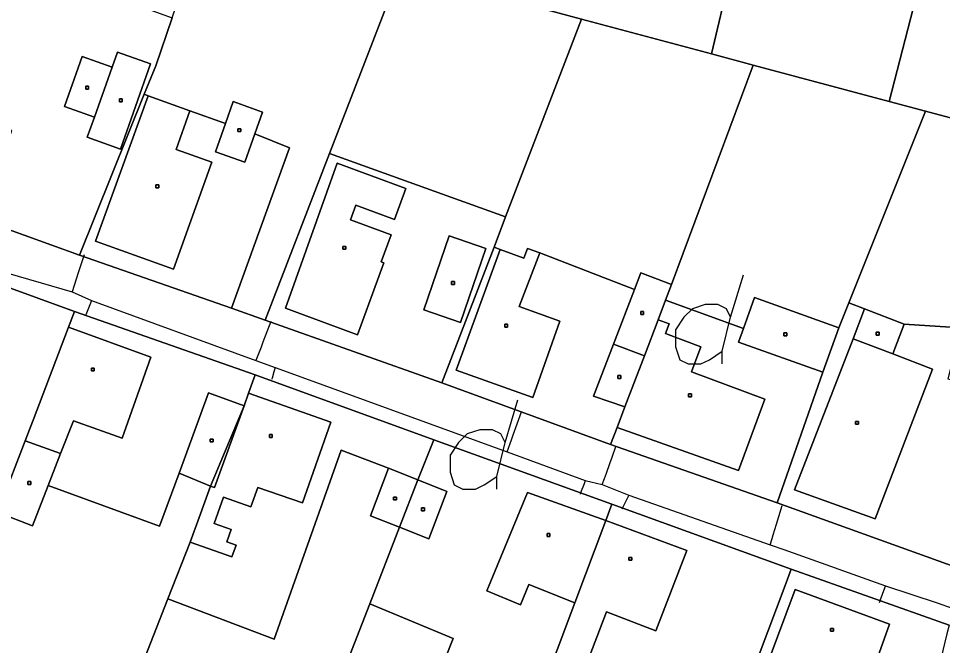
# Model space of a CAD drawing. Extents: x -645676 to -642474, y -1077513 to -1072613.
# Drawn here: x -644396.7 to -644298.7, y -1074867.3 to -1074800.9 of the extents above; entities that cross this region are included whole.
import ezdxf

# ---------------------------------------------------------------- set-up
doc = ezdxf.new("R2010")
doc.units = 0
for name, color, linetype in [('KN', 7, 'Continuous'), ('KULTURY_STAV', 7, 'Continuous'), ('KULTURY_ZNACKY', 7, 'Continuous'), ('PLYNOVOD', 7, 'Continuous')]:
    doc.layers.add(name, color=color, linetype=linetype)

# ---------------------------------------------------------------- blocks, each defined once
blk = doc.blocks.new('$431')
blk.add_line((0.63, 0.99), (0.9, 1.89))
blk.add_lwpolyline([(0.45, 0), (0.45, 0.27), (0.63, 0.99), (0.54, 1.17), (0.36, 1.26), (0.09, 1.26), (-0.18, 1.17), (-0.36, 0.99), (-0.54, 0.72), (-0.54, 0.36), (-0.45, 0.09), (-0.27, 0), (0, 0), (0.18, 0.09), (0.45, 0.27)])

msp = doc.modelspace()

# ---------------------------------------------------------------- linework, layer by layer
at = {"layer": 'KN'}
for points in [[(-644313.81, -1074764.91), (-644316.48, -1074775.57), (-644317.9, -1074782.05), (-644319.35, -1074788.2), (-644323.23, -1074804.62), (-644337.01, -1074800.94), (-644343.19, -1074799.28), (-644339.88, -1074785.98), (-644327.35, -1074788.65), (-644321.94, -1074763.22)], [(-644275.59, -1074772.98), (-644285.45, -1074814.73), (-644300.53, -1074810.7), (-644304.39, -1074809.66), (-644300.7, -1074795.39), (-644300.22, -1074793.19), (-644298.85, -1074786.94), (-644298.59, -1074785.9), (-644280.89, -1074785.19), (-644278.12, -1074772.45)], [(-644303.99, -1074792.21), (-644304.51, -1074794.56), (-644300.7, -1074795.39), (-644304.39, -1074809.66), (-644318.79, -1074805.81), (-644323.23, -1074804.62), (-644319.35, -1074788.2)], [(-644362.95, -1074794), (-644356.24, -1074795.79), (-644363.75, -1074815.19), (-644370.57, -1074832.84), (-644374.16, -1074831.59), (-644368, -1074814.57), (-644371.67, -1074813.1), (-644370.85, -1074810.8), (-644373.96, -1074809.69), (-644374.78, -1074811.99), (-644378.55, -1074810.65), (-644382.98, -1074809.07), (-644383.41, -1074808.91), (-644382.19, -1074805.89), (-644380.44, -1074800.81), (-644376.82, -1074790.29)], [(-644380.44, -1074800.81), (-644382.19, -1074805.89), (-644383.41, -1074808.91), (-644390.27, -1074825.96), (-644410.84, -1074818.54), (-644410.17, -1074816.74), (-644400.19, -1074820.39), (-644397.45, -1074812.73), (-644400.93, -1074811.48), (-644400.01, -1074808.91), (-644402.77, -1074807.92), (-644401.82, -1074805.23), (-644405.59, -1074803.89), (-644403.72, -1074798.62), (-644401.5, -1074793.21)], [(-644343.19, -1074799.28), (-644337.01, -1074800.94), (-644345.07, -1074821.91), (-644363.75, -1074815.19), (-644356.24, -1074795.79)], [(-644323.23, -1074804.62), (-644318.79, -1074805.81), (-644327.47, -1074829.07), (-644330.73, -1074827.82), (-644331.41, -1074829.6), (-644341.45, -1074825.72), (-644342.75, -1074825.25), (-644343.13, -1074826.28), (-644345.65, -1074825.36), (-644346.3, -1074825.12), (-644345.07, -1074821.91), (-644337.01, -1074800.94)], [(-644386.81, -1074806.05), (-644389.98, -1074804.92), (-644391.86, -1074810.19), (-644388.69, -1074811.33), (-644389.45, -1074813.45), (-644385.92, -1074814.71), (-644382.75, -1074805.69), (-644386.24, -1074804.45)], [(-644388.69, -1074811.33), (-644386.81, -1074806.05), (-644386.24, -1074804.45), (-644382.75, -1074805.69), (-644385.92, -1074814.71), (-644389.45, -1074813.45)], [(-644386.81, -1074806.05), (-644388.69, -1074811.33), (-644391.86, -1074810.19), (-644389.98, -1074804.92)], [(-644304.39, -1074809.66), (-644300.53, -1074810.7), (-644308.67, -1074831.01), (-644309.73, -1074833.66), (-644318.68, -1074830.46), (-644319.85, -1074833.74), (-644328.11, -1074830.73), (-644327.47, -1074829.07), (-644318.79, -1074805.81)], [(-644389.3, -1074808.36), (-644389.6, -1074808.36), (-644389.6, -1074808.06), (-644389.3, -1074808.06)], [(-644389.3, -1074808.36), (-644389.3, -1074808.06), (-644389.6, -1074808.06), (-644389.6, -1074808.36)], [(-644382.98, -1074809.07), (-644388.56, -1074824.49), (-644380.3, -1074827.44), (-644376.25, -1074816.09), (-644380.01, -1074814.75), (-644378.55, -1074810.65), (-644374.78, -1074811.99), (-644375.86, -1074815.01), (-644372.75, -1074816.12), (-644371.67, -1074813.1), (-644368, -1074814.57), (-644374.16, -1074831.59), (-644390.27, -1074825.96), (-644383.41, -1074808.91)], [(-644378.55, -1074810.65), (-644380.01, -1074814.75), (-644376.25, -1074816.09), (-644380.3, -1074827.44), (-644388.56, -1074824.49), (-644382.98, -1074809.07)], [(-644385.73, -1074809.7), (-644386.03, -1074809.7), (-644386.03, -1074809.4), (-644385.73, -1074809.4)], [(-644385.73, -1074809.7), (-644385.73, -1074809.4), (-644386.03, -1074809.4), (-644386.03, -1074809.7)], [(-644371.67, -1074813.1), (-644372.75, -1074816.12), (-644375.86, -1074815.01), (-644374.78, -1074811.99), (-644373.96, -1074809.69), (-644370.85, -1074810.8)], [(-644285.45, -1074814.73), (-644290.85, -1074835.89), (-644294.05, -1074835.07), (-644293.87, -1074834.39), (-644296.78, -1074833.65), (-644302.78, -1074833.26), (-644306.98, -1074831.65), (-644308.67, -1074831.01), (-644300.53, -1074810.7)], [(-644373.16, -1074812.87), (-644373.46, -1074812.87), (-644373.46, -1074812.57), (-644373.16, -1074812.57)], [(-644373.16, -1074812.87), (-644373.16, -1074812.57), (-644373.46, -1074812.57), (-644373.46, -1074812.87)], [(-644345.07, -1074821.91), (-644346.3, -1074825.12), (-644351.82, -1074839.48), (-644370.57, -1074832.84), (-644363.75, -1074815.19)], [(-644355.64, -1074818.88), (-644356.84, -1074822.17), (-644360.97, -1074820.66), (-644361.54, -1074822.21), (-644357.22, -1074823.79), (-644358.26, -1074826.66), (-644357.98, -1074826.76), (-644360.77, -1074834.4), (-644368.43, -1074831.59), (-644362.94, -1074816.22)], [(-644355.64, -1074818.88), (-644362.94, -1074816.22), (-644368.43, -1074831.59), (-644360.77, -1074834.4), (-644357.98, -1074826.76), (-644358.26, -1074826.66), (-644357.22, -1074823.79), (-644361.54, -1074822.21), (-644360.97, -1074820.66), (-644356.84, -1074822.17)], [(-644381.87, -1074818.81), (-644382.17, -1074818.81), (-644382.17, -1074818.51), (-644381.87, -1074818.51)], [(-644381.87, -1074818.81), (-644381.87, -1074818.51), (-644382.17, -1074818.51), (-644382.17, -1074818.81)], [(-644347.16, -1074825.25), (-644349.86, -1074833.1), (-644353.74, -1074831.77), (-644351.05, -1074823.92)], [(-644347.16, -1074825.25), (-644351.05, -1074823.92), (-644353.74, -1074831.77), (-644349.86, -1074833.1)], [(-644390.79, -1074831.94), (-644391.43, -1074833.6), (-644395.19, -1074843.44), (-644395.51, -1074844.26), (-644396.04, -1074845.64), (-644398.6, -1074852.36), (-644402.27, -1074850.76), (-644414.43, -1074845.36), (-644413.38, -1074842.45), (-644413.8, -1074842.3), (-644413.06, -1074840.23), (-644412.4, -1074840.47), (-644411.19, -1074837.13), (-644409.59, -1074837.7), (-644409.35, -1074837.05), (-644401.69, -1074839.82), (-644398.55, -1074831.13), (-644410.46, -1074826.85), (-644409.76, -1074825.03)], [(-644362.03, -1074825.34), (-644362.33, -1074825.34), (-644362.33, -1074825.04), (-644362.03, -1074825.04)], [(-644362.03, -1074825.34), (-644362.03, -1074825.04), (-644362.33, -1074825.04), (-644362.33, -1074825.34)], [(-644345.65, -1074825.36), (-644350.3, -1074838.16), (-644342.19, -1074841.06), (-644339.3, -1074832.94), (-644343.62, -1074831.4), (-644341.45, -1074825.72), (-644331.41, -1074829.6), (-644333.62, -1074835.38), (-644335.73, -1074840.89), (-644332.41, -1074842.05), (-644333.23, -1074844.23), (-644333.94, -1074846.02), (-644351.82, -1074839.48), (-644346.3, -1074825.12)], [(-644341.45, -1074825.72), (-644343.62, -1074831.4), (-644339.3, -1074832.94), (-644342.19, -1074841.06), (-644350.3, -1074838.16), (-644345.65, -1074825.36), (-644343.13, -1074826.28), (-644342.75, -1074825.25)], [(-644327.47, -1074829.07), (-644328.11, -1074830.73), (-644328.9, -1074832.81), (-644330.35, -1074836.63), (-644333.62, -1074835.38), (-644331.41, -1074829.6), (-644330.73, -1074827.82)], [(-644350.5, -1074829.06), (-644350.8, -1074829.06), (-644350.8, -1074828.76), (-644350.5, -1074828.76)], [(-644350.5, -1074829.06), (-644350.5, -1074828.76), (-644350.8, -1074828.76), (-644350.8, -1074829.06)], [(-644319.85, -1074833.74), (-644320.36, -1074835.17), (-644311.42, -1074838.37), (-644316.26, -1074852.23), (-644333.94, -1074846.02), (-644333.23, -1074844.23), (-644320.36, -1074848.78), (-644317.56, -1074841.21), (-644325.35, -1074838.33), (-644324.36, -1074835.66), (-644328.12, -1074834.27), (-644327.73, -1074833.24), (-644328.9, -1074832.81), (-644328.11, -1074830.73)], [(-644309.73, -1074833.66), (-644311.42, -1074838.37), (-644320.36, -1074835.17), (-644319.85, -1074833.74), (-644318.68, -1074830.46)], [(-644306.98, -1074831.65), (-644308.19, -1074834.83), (-644314.41, -1074850.85), (-644305.86, -1074853.91), (-644299.79, -1074838.04), (-644303.99, -1074836.43), (-644302.78, -1074833.26), (-644296.78, -1074833.65), (-644298.17, -1074839.07), (-644295.26, -1074839.82), (-644296.78, -1074845.72), (-644295.23, -1074846.12), (-644294.94, -1074844.98), (-644293.29, -1074845.4), (-644296.22, -1074857.83), (-644296.54, -1074859.32), (-644316.26, -1074852.23), (-644311.42, -1074838.37), (-644309.73, -1074833.66), (-644308.67, -1074831.01)], [(-644371.62, -1074838.64), (-644372.33, -1074840.58), (-644372.81, -1074841.93), (-644376.58, -1074840.55), (-644379.69, -1074849.07), (-644381.79, -1074854.7), (-644393.58, -1074850.36), (-644392.27, -1074846.98), (-644390.92, -1074843.53), (-644385.74, -1074845.36), (-644382.71, -1074836.79), (-644391.43, -1074833.6), (-644390.79, -1074831.94)], [(-644330.43, -1074832.24), (-644330.73, -1074832.24), (-644330.73, -1074831.94), (-644330.43, -1074831.94)], [(-644330.43, -1074832.24), (-644330.43, -1074831.94), (-644330.73, -1074831.94), (-644330.73, -1074832.24)], [(-644302.78, -1074833.26), (-644303.99, -1074836.43), (-644308.19, -1074834.83), (-644306.98, -1074831.65)], [(-644344.86, -1074833.58), (-644345.16, -1074833.58), (-644345.16, -1074833.28), (-644344.86, -1074833.28)], [(-644344.86, -1074833.58), (-644344.86, -1074833.28), (-644345.16, -1074833.28), (-644345.16, -1074833.58)], [(-644333.23, -1074844.23), (-644332.41, -1074842.05), (-644330.35, -1074836.63), (-644328.9, -1074832.81), (-644327.73, -1074833.24), (-644328.12, -1074834.27), (-644324.36, -1074835.66), (-644325.35, -1074838.33), (-644317.56, -1074841.21), (-644320.36, -1074848.78)], [(-644392.27, -1074846.98), (-644396.04, -1074845.64), (-644395.51, -1074844.26), (-644395.19, -1074843.44), (-644391.43, -1074833.6), (-644382.71, -1074836.79), (-644385.74, -1074845.36), (-644390.92, -1074843.53)], [(-644315.24, -1074834.51), (-644315.54, -1074834.51), (-644315.54, -1074834.21), (-644315.24, -1074834.21)], [(-644315.24, -1074834.51), (-644315.24, -1074834.21), (-644315.54, -1074834.21), (-644315.54, -1074834.51)], [(-644305.45, -1074834.44), (-644305.75, -1074834.44), (-644305.75, -1074834.14), (-644305.45, -1074834.14)], [(-644305.45, -1074834.44), (-644305.45, -1074834.14), (-644305.75, -1074834.14), (-644305.75, -1074834.44)], [(-644303.99, -1074836.43), (-644299.79, -1074838.04), (-644305.86, -1074853.91), (-644314.41, -1074850.85), (-644308.19, -1074834.83)], [(-644330.35, -1074836.63), (-644332.41, -1074842.05), (-644335.73, -1074840.89), (-644333.62, -1074835.38)], [(-644388.71, -1074838.23), (-644389.01, -1074838.23), (-644389.01, -1074837.93), (-644388.71, -1074837.93)], [(-644388.71, -1074838.23), (-644388.71, -1074837.93), (-644389.01, -1074837.93), (-644389.01, -1074838.23)], [(-644352.7, -1074845.54), (-644354.39, -1074849.77), (-644357.48, -1074848.55), (-644362.52, -1074846.62), (-644369.61, -1074866.66), (-644380.9, -1074862.4), (-644378.53, -1074856.37), (-644374.1, -1074857.93), (-644373.66, -1074856.7), (-644374.65, -1074856.36), (-644374.19, -1074855.03), (-644375.98, -1074854.4), (-644375, -1074851.62), (-644372.08, -1074852.65), (-644371.35, -1074850.57), (-644366.63, -1074852.23), (-644363.61, -1074843.65), (-644372.33, -1074840.58), (-644371.62, -1074838.64)], [(-644332.85, -1074839.02), (-644333.15, -1074839.02), (-644333.15, -1074838.72), (-644332.85, -1074838.72)], [(-644332.85, -1074839.02), (-644332.85, -1074838.72), (-644333.15, -1074838.72), (-644333.15, -1074839.02)], [(-644372.81, -1074841.93), (-644376.37, -1074850.43), (-644379.69, -1074849.07), (-644376.58, -1074840.55)], [(-644378.53, -1074856.37), (-644377.58, -1074853.75), (-644376.37, -1074850.43), (-644375.95, -1074850.58), (-644372.81, -1074841.93), (-644372.33, -1074840.58), (-644363.61, -1074843.65), (-644366.63, -1074852.23), (-644371.35, -1074850.57), (-644372.08, -1074852.65), (-644375, -1074851.62), (-644375.98, -1074854.4), (-644374.19, -1074855.03), (-644374.65, -1074856.36), (-644373.66, -1074856.7), (-644374.1, -1074857.93)], [(-644325.35, -1074840.97), (-644325.65, -1074840.97), (-644325.65, -1074840.67), (-644325.35, -1074840.67)], [(-644325.35, -1074840.97), (-644325.35, -1074840.67), (-644325.65, -1074840.67), (-644325.65, -1074840.97)], [(-644376.37, -1074850.43), (-644372.81, -1074841.93), (-644375.95, -1074850.58)], [(-644307.64, -1074843.88), (-644307.94, -1074843.88), (-644307.94, -1074843.58), (-644307.64, -1074843.58)], [(-644307.64, -1074843.88), (-644307.64, -1074843.58), (-644307.94, -1074843.58), (-644307.94, -1074843.88)], [(-644369.83, -1074845.28), (-644370.13, -1074845.28), (-644370.13, -1074844.98), (-644369.83, -1074844.98)], [(-644369.83, -1074845.28), (-644369.83, -1074844.98), (-644370.13, -1074844.98), (-644370.13, -1074845.28)], [(-644392.27, -1074846.98), (-644393.58, -1074850.36), (-644395.25, -1074854.66), (-644398.93, -1074853.22), (-644398.6, -1074852.36), (-644396.04, -1074845.64)], [(-644376.1, -1074845.75), (-644376.4, -1074845.75), (-644376.4, -1074845.45), (-644376.1, -1074845.45)], [(-644376.1, -1074845.75), (-644376.1, -1074845.45), (-644376.4, -1074845.45), (-644376.4, -1074845.75)], [(-644333.8, -1074852.35), (-644334.45, -1074854.1), (-644342.76, -1074851.12), (-644347.06, -1074861.54), (-644343.5, -1074863.01), (-644342.62, -1074860.88), (-644337.72, -1074862.8), (-644341.47, -1074872.79), (-644351.51, -1074868.83), (-644350.62, -1074866.58), (-644359.48, -1074862.91), (-644356.31, -1074854.8), (-644353.21, -1074856.02), (-644351.3, -1074851), (-644354.39, -1074849.77), (-644352.7, -1074845.54)], [(-644357.48, -1074848.55), (-644359.4, -1074853.58), (-644356.31, -1074854.8), (-644359.48, -1074862.91), (-644367.37, -1074883.14), (-644386.36, -1074876.32), (-644380.9, -1074862.4), (-644369.61, -1074866.66), (-644362.52, -1074846.62)], [(-644354.39, -1074849.77), (-644356.31, -1074854.8), (-644359.4, -1074853.58), (-644357.48, -1074848.55)], [(-644376.37, -1074850.43), (-644377.58, -1074853.75), (-644378.53, -1074856.37), (-644380.9, -1074862.4), (-644386.36, -1074876.32), (-644405.34, -1074869.5), (-644398.93, -1074853.22), (-644395.25, -1074854.66), (-644393.58, -1074850.36), (-644381.79, -1074854.7), (-644379.69, -1074849.07)], [(-644395.45, -1074850.26), (-644395.75, -1074850.26), (-644395.75, -1074849.96), (-644395.45, -1074849.96)], [(-644395.45, -1074850.26), (-644395.45, -1074849.96), (-644395.75, -1074849.96), (-644395.75, -1074850.26)], [(-644356.31, -1074854.8), (-644354.39, -1074849.77), (-644351.3, -1074851), (-644353.21, -1074856.02)], [(-644356.65, -1074851.91), (-644356.95, -1074851.91), (-644356.95, -1074851.61), (-644356.65, -1074851.61)], [(-644356.65, -1074851.91), (-644356.65, -1074851.61), (-644356.95, -1074851.61), (-644356.95, -1074851.91)], [(-644334.45, -1074854.1), (-644337.72, -1074862.8), (-644342.62, -1074860.88), (-644343.5, -1074863.01), (-644347.06, -1074861.54), (-644342.76, -1074851.12)], [(-644353.68, -1074853.05), (-644353.98, -1074853.05), (-644353.98, -1074852.75), (-644353.68, -1074852.75)], [(-644353.68, -1074853.05), (-644353.68, -1074852.75), (-644353.98, -1074852.75), (-644353.98, -1074853.05)], [(-644314.77, -1074859.25), (-644315.42, -1074860.99), (-644319.08, -1074870.74), (-644320.61, -1074874.82), (-644323.65, -1074882.64), (-644342.67, -1074875.86), (-644341.72, -1074873.47), (-644338.54, -1074874.69), (-644334.35, -1074863.77), (-644329.12, -1074865.78), (-644325.85, -1074857.27), (-644334.45, -1074854.1), (-644333.8, -1074852.35)], [(-644341.72, -1074873.47), (-644341.47, -1074872.79), (-644337.72, -1074862.8), (-644334.45, -1074854.1), (-644325.85, -1074857.27), (-644329.12, -1074865.78), (-644334.35, -1074863.77), (-644338.54, -1074874.69)], [(-644340.37, -1074855.77), (-644340.67, -1074855.77), (-644340.67, -1074855.47), (-644340.37, -1074855.47)], [(-644340.37, -1074855.77), (-644340.37, -1074855.47), (-644340.67, -1074855.47), (-644340.67, -1074855.77)], [(-644331.69, -1074858.29), (-644331.99, -1074858.29), (-644331.99, -1074857.99), (-644331.69, -1074857.99)], [(-644331.69, -1074858.29), (-644331.69, -1074857.99), (-644331.99, -1074857.99), (-644331.99, -1074858.29)], [(-644298.01, -1074865.18), (-644298.27, -1074866.1), (-644302, -1074881.72), (-644320.61, -1074874.82), (-644319.08, -1074870.74), (-644315.42, -1074860.99), (-644314.77, -1074859.25)], [(-644304.35, -1074865.06), (-644307.25, -1074873.19), (-644311.61, -1074871.64), (-644312.2, -1074873.25), (-644314.96, -1074872.25), (-644314.41, -1074870.61), (-644315.5, -1074870.2), (-644315.34, -1074869.77), (-644317.23, -1074869.06), (-644314.34, -1074861.39)], [(-644304.35, -1074865.06), (-644314.34, -1074861.39), (-644317.23, -1074869.06), (-644315.34, -1074869.77), (-644315.5, -1074870.2), (-644314.41, -1074870.61), (-644314.96, -1074872.25), (-644312.2, -1074873.25), (-644311.61, -1074871.64), (-644307.25, -1074873.19)], [(-644341.47, -1074872.79), (-644341.72, -1074873.47), (-644342.67, -1074875.86), (-644348.29, -1074890), (-644362.85, -1074884.77), (-644367.37, -1074883.14), (-644359.48, -1074862.91), (-644350.62, -1074866.58), (-644351.51, -1074868.83)], [(-644310.29, -1074865.82), (-644310.59, -1074865.82), (-644310.59, -1074865.52), (-644310.29, -1074865.52)], [(-644310.29, -1074865.82), (-644310.29, -1074865.52), (-644310.59, -1074865.52), (-644310.59, -1074865.82)]]:
    msp.add_lwpolyline(points, close=True, dxfattribs=at)
for points in [[(-644467.73, -1074784.59), (-644450.65, -1074800.09), (-644443.3, -1074806.76), (-644434.32, -1074810.19), (-644423.61, -1074814.02), (-644410.84, -1074818.54), (-644390.27, -1074825.96), (-644374.16, -1074831.59), (-644370.57, -1074832.84), (-644351.82, -1074839.48), (-644333.94, -1074846.02), (-644316.26, -1074852.23), (-644296.54, -1074859.32)], [(-644298.01, -1074865.18), (-644314.77, -1074859.25), (-644333.8, -1074852.35), (-644352.7, -1074845.54), (-644371.62, -1074838.64), (-644390.79, -1074831.94), (-644409.76, -1074825.03), (-644410.13, -1074824.9), (-644428.76, -1074818.42), (-644444.29, -1074813.04), (-644447.54, -1074811.62), (-644455.03, -1074804.73)]]:
    msp.add_lwpolyline(points, dxfattribs=at)
at = {"layer": 'KULTURY_STAV'}
for points in [[(-644467.73, -1074784.59), (-644450.65, -1074800.09), (-644443.3, -1074806.76), (-644434.32, -1074810.19), (-644423.61, -1074814.02), (-644410.84, -1074818.54), (-644390.27, -1074825.96), (-644374.16, -1074831.59), (-644370.57, -1074832.84), (-644351.82, -1074839.48), (-644333.94, -1074846.02), (-644316.26, -1074852.23), (-644296.54, -1074859.32)], [(-644298.01, -1074865.18), (-644314.77, -1074859.25), (-644333.8, -1074852.35), (-644352.7, -1074845.54), (-644371.62, -1074838.64), (-644390.79, -1074831.94), (-644409.76, -1074825.03), (-644410.13, -1074824.9), (-644428.76, -1074818.42), (-644444.29, -1074813.04), (-644447.54, -1074811.62), (-644455.03, -1074804.73), (-644472.35, -1074788.79), (-644486.6, -1074802.71), (-644501.3, -1074816.54), (-644515.84, -1074830.51), (-644530.7, -1074844.61), (-644539.77, -1074853.4), (-644548.83, -1074864.26)], [(-644424.63, -1074791.13), (-644417.99, -1074793.51), (-644412.15, -1074795.6), (-644403.72, -1074798.62), (-644401.5, -1074793.21), (-644380.44, -1074800.81), (-644382.19, -1074805.89), (-644383.41, -1074808.91), (-644382.98, -1074809.07), (-644378.55, -1074810.65), (-644374.78, -1074811.99), (-644373.96, -1074809.69), (-644370.85, -1074810.8), (-644371.67, -1074813.1), (-644368, -1074814.57), (-644374.16, -1074831.59), (-644390.27, -1074825.96), (-644410.84, -1074818.54), (-644423.61, -1074814.02), (-644434.32, -1074810.19), (-644429.23, -1074795.69), (-644427.57, -1074794.05), (-644424.63, -1074791.13)], [(-644296.78, -1074833.65), (-644302.78, -1074833.26), (-644306.98, -1074831.65), (-644308.67, -1074831.01), (-644309.73, -1074833.66), (-644318.68, -1074830.46), (-644319.85, -1074833.74), (-644328.11, -1074830.73), (-644327.47, -1074829.07), (-644330.73, -1074827.82), (-644331.41, -1074829.6), (-644341.45, -1074825.72), (-644342.75, -1074825.25), (-644343.13, -1074826.28), (-644345.65, -1074825.36), (-644346.3, -1074825.12), (-644345.07, -1074821.91), (-644363.75, -1074815.19), (-644370.57, -1074832.84), (-644374.16, -1074831.59), (-644368, -1074814.57), (-644371.67, -1074813.1), (-644370.85, -1074810.8), (-644373.96, -1074809.69), (-644374.78, -1074811.99), (-644378.55, -1074810.65), (-644382.98, -1074809.07), (-644383.41, -1074808.91), (-644382.19, -1074805.89), (-644380.44, -1074800.81)], [(-644444.29, -1074813.04), (-644428.76, -1074818.42), (-644410.13, -1074824.9), (-644409.76, -1074825.03), (-644390.79, -1074831.94), (-644371.62, -1074838.64), (-644352.7, -1074845.54), (-644333.8, -1074852.35), (-644314.77, -1074859.25), (-644298.01, -1074865.18)], [(-644296.54, -1074859.32), (-644316.26, -1074852.23), (-644333.94, -1074846.02), (-644351.82, -1074839.48), (-644370.57, -1074832.84), (-644363.75, -1074815.19)], [(-644363.75, -1074815.19), (-644345.07, -1074821.91), (-644346.3, -1074825.12), (-644345.65, -1074825.36), (-644343.13, -1074826.28), (-644342.75, -1074825.25), (-644341.45, -1074825.72), (-644331.41, -1074829.6), (-644330.73, -1074827.82), (-644327.47, -1074829.07), (-644328.11, -1074830.73), (-644319.85, -1074833.74), (-644318.68, -1074830.46), (-644309.73, -1074833.66), (-644308.67, -1074831.01), (-644306.98, -1074831.65), (-644302.78, -1074833.26), (-644296.78, -1074833.65)], [(-644398.93, -1074853.22), (-644395.25, -1074854.66), (-644393.58, -1074850.36), (-644381.79, -1074854.7), (-644379.69, -1074849.07), (-644376.37, -1074850.43), (-644377.58, -1074853.75), (-644378.53, -1074856.37), (-644380.9, -1074862.4), (-644369.61, -1074866.66), (-644362.52, -1074846.62), (-644357.48, -1074848.55), (-644359.4, -1074853.58), (-644356.31, -1074854.8), (-644359.48, -1074862.91), (-644350.62, -1074866.58), (-644351.51, -1074868.83)], [(-644351.51, -1074868.83), (-644350.62, -1074866.58), (-644359.48, -1074862.91), (-644356.31, -1074854.8), (-644359.4, -1074853.58), (-644357.48, -1074848.55), (-644362.52, -1074846.62), (-644369.61, -1074866.66), (-644380.9, -1074862.4), (-644378.53, -1074856.37), (-644377.58, -1074853.75), (-644376.37, -1074850.43), (-644379.69, -1074849.07), (-644381.79, -1074854.7), (-644393.58, -1074850.36), (-644395.25, -1074854.66), (-644398.93, -1074853.22)]]:
    msp.add_lwpolyline(points, dxfattribs=at)
at = {"layer": 'PLYNOVOD'}
for p, q in [((-644403.7, -1074826.22), (-644391.04, -1074829.83)), ((-644389.78, -1074825.92), (-644390.4, -1074827.83)), ((-644390.4, -1074827.83), (-644390.61, -1074828.51)), ((-644390.61, -1074828.51), (-644391.04, -1074829.83)), ((-644391.04, -1074829.83), (-644388.99, -1074830.75)), ((-644389.18, -1074831.24), (-644389.53, -1074832.12)), ((-644388.99, -1074830.75), (-644389.18, -1074831.24)), ((-644388.99, -1074830.75), (-644371.56, -1074837.14)), ((-644389.53, -1074832.12), (-644389.59, -1074832.27)), ((-644369.96, -1074832.98), (-644370.81, -1074835.18)), ((-644370.81, -1074835.18), (-644371.01, -1074835.71)), ((-644371.01, -1074835.71), (-644371.56, -1074837.14)), ((-644371.56, -1074837.14), (-644369.51, -1074837.88)), ((-644369.51, -1074837.88), (-644369.64, -1074838.31)), ((-644369.51, -1074837.88), (-644344.9, -1074846.81)), ((-644369.85, -1074839.01), (-644369.89, -1074839.13)), ((-644369.64, -1074838.31), (-644369.85, -1074839.01)), ((-644344.3, -1074845.11), (-644343.39, -1074842.55)), ((-644344.9, -1074846.81), (-644344.46, -1074845.55)), ((-644344.46, -1074845.55), (-644344.3, -1074845.11)), ((-644344.9, -1074846.81), (-644336.62, -1074849.86)), ((-644333.77, -1074847.37), (-644333.36, -1074846.24)), ((-644334.38, -1074849.06), (-644334.01, -1074848.03)), ((-644334.01, -1074848.03), (-644333.77, -1074847.37)), ((-644336.62, -1074849.86), (-644336.75, -1074850.2)), ((-644336.62, -1074849.86), (-644334.82, -1074850.26)), ((-644334.82, -1074850.26), (-644334.59, -1074849.63)), ((-644334.59, -1074849.63), (-644334.38, -1074849.06)), ((-644336.75, -1074850.2), (-644337.11, -1074851.14)), ((-644334.82, -1074850.26), (-644332, -1074851.41)), ((-644337.11, -1074851.14), (-644337.16, -1074851.28)), ((-644332, -1074851.41), (-644332.31, -1074852.03)), ((-644332, -1074851.41), (-644316.99, -1074856.65)), ((-644332.67, -1074852.74), (-644332.74, -1074852.89)), ((-644332.31, -1074852.03), (-644332.67, -1074852.74)), ((-644316.09, -1074853.66), (-644315.74, -1074852.49)), ((-644316.33, -1074854.46), (-644316.09, -1074853.66)), ((-644316.68, -1074855.61), (-644316.33, -1074854.46)), ((-644316.79, -1074856), (-644316.68, -1074855.61)), ((-644316.99, -1074856.65), (-644316.79, -1074856)), ((-644316.99, -1074856.65), (-644315.57, -1074857.17)), ((-644315.57, -1074857.17), (-644304.78, -1074861)), ((-644304.88, -1074861.26), (-644305.36, -1074862.59)), ((-644304.78, -1074861), (-644304.88, -1074861.26)), ((-644304.78, -1074861), (-644299.29, -1074862.8)), ((-644305.38, -1074862.64), (-644305.45, -1074862.82)), ((-644305.36, -1074862.59), (-644305.38, -1074862.64)), ((-644299.29, -1074862.8), (-644297.68, -1074863.36))]:
    msp.add_line(p, q, dxfattribs=at)

# ---------------------------------------------------------------- block references
at = {"layer": 'KULTURY_ZNACKY', "xscale": 5, "yscale": 5}
for p in [(-644324.35, -1074837.49), (-644348.26, -1074850.76)]:
    msp.add_blockref('$431', p, dxfattribs=at)

doc.saveas('drawing.dxf')
